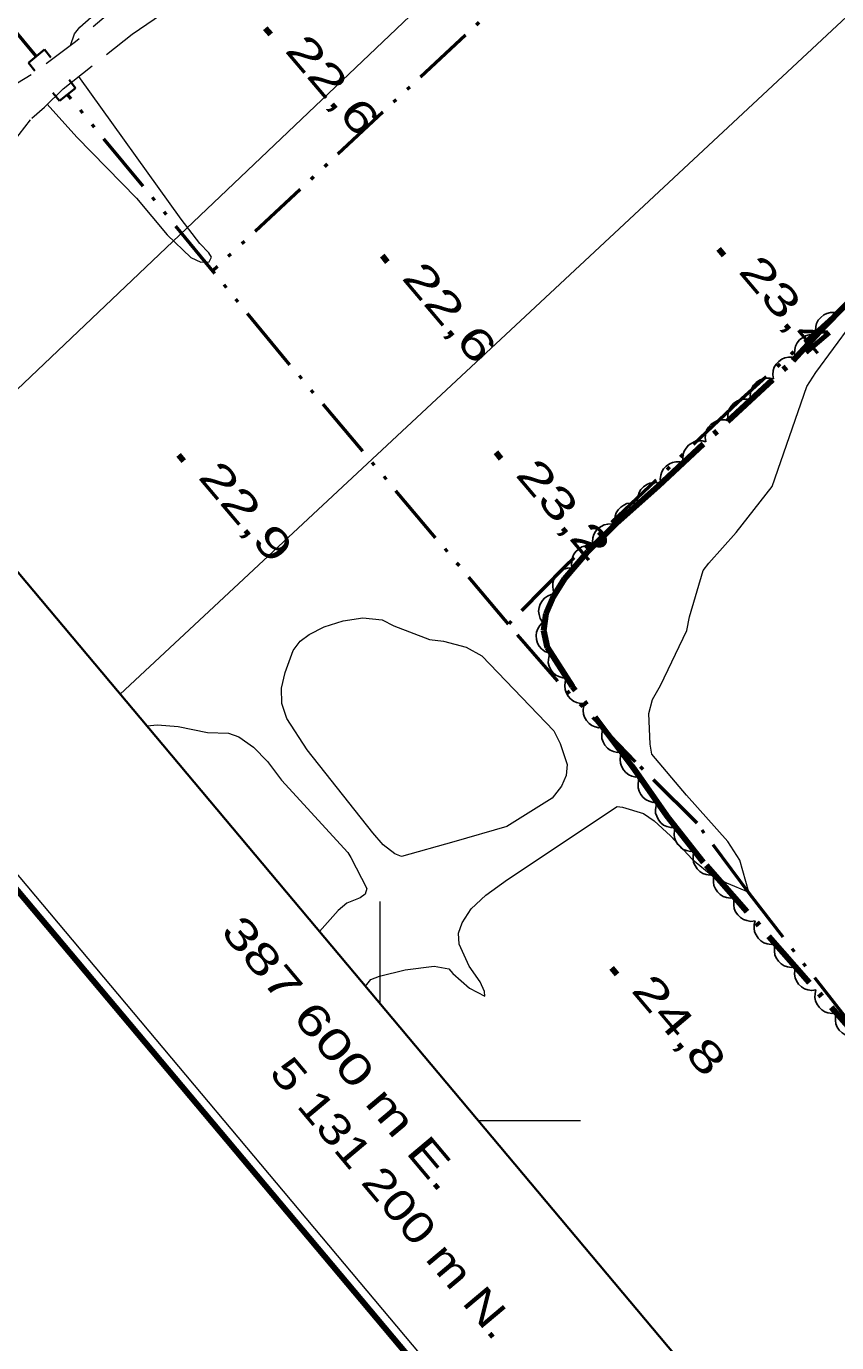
# Model space of a CAD drawing. Extents: x 386081 to 389416, y 5130568 to 5134082.
# Drawn here: x 387565.5 to 387644.6, y 5131178.3 to 5131306.8 of the extents above; entities that cross this region are included whole.
import ezdxf
from ezdxf.enums import TextEntityAlignment as Align

# ---------------------------------------------------------------- set-up
doc = ezdxf.new("R2010")
doc.units = 0
doc.header["$LTSCALE"] = 1.2
for name, pattern in [('DASH_DOUBLE_DOT', [9.2, 5, -1.2, 0.3, -1.2, 0.3, -1.2]), ('DOT_DASHED', [7.7, 5, -1.2, 0.3, -1.2]), ('MEDIUM_DASHED', [4.5, 3, -1.5])]:
    doc.linetypes.add(name, pattern=pattern)
for name, color, linetype, lineweight in [('19', 7, 'Continuous', 13), ('2', 7, 'Continuous', 13), ('26', 7, 'Continuous', 35), ('3', 7, 'Continuous', 140), ('36', 7, 'Continuous', 13), ('4', 7, 'DASH_DOUBLE_DOT', 53), ('44', 7, 'Continuous', 25), ('60', 7, 'Continuous', 13), ('61', 7, 'Continuous', 13)]:
    doc.layers.add(name, color=color, linetype=linetype, lineweight=lineweight)

msp = doc.modelspace()

# ---------------------------------------------------------------- linework, layer by layer
at = {"layer": '19', "linetype": 'MEDIUM_DASHED'}
for points in [[(387574.73, 5131309.1), (387570.26, 5131305.32), (387565.92, 5131302.09), (387564.58, 5131301.27), (387563.3, 5131300.62), (387562.33, 5131300.52), (387559.84, 5131300.74), (387558.39, 5131300.76), (387556.81, 5131301.02), (387552.16, 5131302.28), (387548.35, 5131303.49), (387546.42, 5131304.25), (387544.13, 5131305.01), (387540.02, 5131306.04), (387532.09, 5131307.11)], [(387546.64, 5131274.91), (387551.25, 5131279.7), (387554.63, 5131283.58), (387556.84, 5131286.45), (387560.34, 5131290.57), (387565.99, 5131297.87), (387567.22, 5131298.94), (387569.06, 5131300.72), (387575.79, 5131306.07), (387578.66, 5131308.02)]]:
    msp.add_lwpolyline(points, dxfattribs=at)
at = {"layer": '2'}
for points in [[(387569.77, 5131304.95), (387570.14, 5131306.08), (387570.68, 5131306.73), (387572.6, 5131308.43)], [(387567.49, 5131299.21), (387570.38, 5131296.01), (387576.19, 5131290.04), (387579.2, 5131286.47), (387581.5, 5131284.26), (387582.48, 5131283.78), (387583.29, 5131283.84), (387583.53, 5131284.28), (387583.27, 5131284.72), (387582.38, 5131285.63), (387580.57, 5131288.01), (387570.57, 5131301.92)], [(387598.56, 5131213.11), (387599.07, 5131213.76), (387599.92, 5131214.09), (387602.43, 5131214.72), (387605.25, 5131215.07), (387606.69, 5131214.8), (387607.09, 5131214.34), (387608.71, 5131212.9), (387610.21, 5131212.12), (387610.18, 5131212.59), (387609.76, 5131213.53), (387608.69, 5131215.05), (387607.7, 5131217.2), (387607.64, 5131218.3), (387607.99, 5131219.3), (387608.88, 5131220.65), (387610.3, 5131222.01), (387612.42, 5131223.51), (387623.12, 5131230.66), (387623.66, 5131230.58), (387625.71, 5131229.96), (387626.75, 5131229.26), (387628.34, 5131227.8), (387630.49, 5131225.49), (387632.47, 5131223.86), (387633.8, 5131223.2), (387635.97, 5131222.28), (387635.11, 5131225.4), (387633.92, 5131227.23), (387629.89, 5131231.76), (387626.51, 5131235.76), (387626.33, 5131236.74), (387626.21, 5131239.72), (387626.58, 5131241.11), (387627.34, 5131242.47), (387629.92, 5131247.84), (387630.18, 5131249.16), (387631.51, 5131253.68), (387632.07, 5131254.42), (387634.75, 5131257.41), (387638.26, 5131261.88), (387641.64, 5131271.67), (387642.52, 5131273.04), (387645.95, 5131277.7)], [(387577.2, 5131238.54), (387578.24, 5131238.63), (387580.28, 5131238.45), (387583.14, 5131237.88), (387585.2, 5131237.8), (387586.18, 5131237.44), (387587.62, 5131236.45), (387589, 5131235.05), (387590.35, 5131233.23), (387596.82, 5131226.16), (387597.14, 5131225.68), (387598.69, 5131222.65), (387598.53, 5131222.09), (387598.05, 5131221.72), (387596.72, 5131221.2), (387595.88, 5131220.51), (387594.06, 5131218.45)]]:
    msp.add_lwpolyline(points, dxfattribs=at)
msp.add_lwpolyline([(387607.17, 5131227.2), (387602.06, 5131225.76), (387601.43, 5131226.04), (387600.28, 5131226.9), (387599.27, 5131228.09), (387592.86, 5131236.18), (387590.87, 5131239.25), (387590.38, 5131240.72), (387590.35, 5131242.21), (387590.7, 5131243.75), (387591.51, 5131245.88), (387592.18, 5131246.78), (387593.07, 5131247.46), (387594.53, 5131248.2), (387596.38, 5131248.79), (387598.31, 5131249.07), (387600.2, 5131248.87), (387601.32, 5131248.28), (387604.82, 5131246.96), (387606.16, 5131246.8), (387608.38, 5131246.21), (387609.9, 5131245.36), (387616.93, 5131238.05), (387617.56, 5131236.8), (387618.24, 5131234.76), (387618.15, 5131233.69), (387617.7, 5131232.65), (387616.79, 5131231.47), (387612.36, 5131228.7)], close=True, dxfattribs=at)
at = {"layer": '26'}
for p, q in [((387565.65, 5131303.26), (387567.21, 5131304.55)), ((387567.21, 5131304.55), (387567.84, 5131303.77)), ((387565.65, 5131303.26), (387566.28, 5131302.49)), ((387570.26, 5131300.8), (387568.68, 5131299.55)), ((387570.26, 5131300.8), (387569.63, 5131301.59)), ((387568.68, 5131299.55), (387568.05, 5131300.33))]:
    msp.add_line(p, q, dxfattribs=at)
at = {"layer": '3'}
for p, q in [((387588.76, 5131306.65), (387589.27, 5131306.04)), ((387600.17, 5131284.45), (387600.68, 5131283.84)), ((387633.03, 5131285.09), (387633.54, 5131284.48)), ((387580.29, 5131265), (387580.8, 5131264.39)), ((387611.27, 5131265.23), (387611.78, 5131264.62)), ((387622.57, 5131214.89), (387623.08, 5131214.28))]:
    msp.add_line(p, q, dxfattribs=at)
at = {"layer": '36', "lineweight": 25}
for points in [[(387556.24, 5131263.48), (387630.23, 5131333.84), (387913.32, 5131607.74), (388190.17, 5131875.78), (388476.11, 5132152.28), (388734, 5132401.95), (388752.8, 5132419.88)], [(388771.01, 5132397.91), (388761.9, 5132388.83), (388496, 5132131.53), (388210.06, 5131855.46), (387933.77, 5131587.05), (387650.79, 5131312.73), (387574.6, 5131241.62)]]:
    msp.add_lwpolyline(points, dxfattribs=at)
at = {"layer": '4'}
for points in [[(387566.42, 5131303.9), (387530.96, 5131346.09), (387515.69, 5131364.76), (387501.67, 5131380.58), (387499.1, 5131383.05), (387500.67, 5131386.61), (387516.18, 5131411.59), (387529.43, 5131434.73), (387541.53, 5131455.63), (387550.92, 5131473.93), (387557.21, 5131484.48), (387558.57, 5131487.55), (387566.63, 5131502.92), (387587.82, 5131539.32), (387598.88, 5131560.51), (387607.65, 5131575.65), (387611.01, 5131580.38)], [(387723.28, 5131415.83), (387686.37, 5131380.62), (387665.38, 5131360.76), (387639.93, 5131335.82), (387616.38, 5131313.5), (387583.65, 5131282.94)], [(387669.08, 5131302.15), (387654.05, 5131287.43), (387634.93, 5131270.13), (387618, 5131254.05), (387612.51, 5131248.45)], [(387696.49, 5131096.51), (387701.02, 5131100.5), (387714.18, 5131111.76), (387721.8, 5131119.36), (387713.52, 5131128.63), (387697.76, 5131147.78), (387663.87, 5131187.82), (387652.91, 5131200.48), (387636.07, 5131222.08), (387630.92, 5131229.01), (387624.92, 5131235.01), (387617.34, 5131242.9), (387612.51, 5131248.45), (387590.86, 5131274.16), (387569.47, 5131300.18)]]:
    msp.add_lwpolyline(points, dxfattribs=at)
at = {"layer": '44', "linetype": 'DOT_DASHED', "lineweight": 90}
msp.add_lwpolyline([(387654.12, 5131199.58), (387631.56, 5131225.2), (387627.98, 5131229.73), (387624.59, 5131234.59), (387618.75, 5131242.37), (387616.33, 5131246.17), (387615.97, 5131247.84), (387616.2, 5131249.51), (387616.92, 5131251.17), (387617.98, 5131252.87), (387620.26, 5131255.54), (387623.05, 5131258.3), (387627.16, 5131261.97), (387640.31, 5131274.2), (387643.28, 5131277.42), (387650.6, 5131284.87)], dxfattribs=at)
at = {"layer": '44'}
for points in [[(387642.56, 5131276.69), (387642.48, 5131277.1), (387642.51, 5131277.5), (387642.59, 5131277.82), (387642.76, 5131278.13), (387643, 5131278.41), (387643.31, 5131278.64), (387643.59, 5131278.8), (387643.94, 5131278.87), (387644.31, 5131278.89), (387644.66, 5131278.83)], [(387640.55, 5131274.46), (387640.45, 5131274.86), (387640.48, 5131275.27), (387640.54, 5131275.59), (387640.71, 5131275.91), (387640.93, 5131276.2), (387641.24, 5131276.43), (387641.51, 5131276.6), (387641.86, 5131276.69), (387642.23, 5131276.72), (387642.58, 5131276.66)], [(387638.37, 5131272.4), (387638.31, 5131272.81), (387638.36, 5131273.21), (387638.45, 5131273.53), (387638.64, 5131273.83), (387638.89, 5131274.1), (387639.21, 5131274.31), (387639.5, 5131274.46), (387639.85, 5131274.52), (387640.22, 5131274.52), (387640.57, 5131274.44)], [(387636.17, 5131270.35), (387636.11, 5131270.77), (387636.17, 5131271.17), (387636.26, 5131271.49), (387636.44, 5131271.78), (387636.69, 5131272.06), (387637.01, 5131272.27), (387637.3, 5131272.42), (387637.65, 5131272.48), (387638.02, 5131272.48), (387638.37, 5131272.4)], [(387633.98, 5131268.31), (387633.91, 5131268.72), (387633.97, 5131269.13), (387634.06, 5131269.44), (387634.25, 5131269.74), (387634.49, 5131270.01), (387634.81, 5131270.23), (387635.1, 5131270.37), (387635.45, 5131270.43), (387635.82, 5131270.43), (387636.17, 5131270.35)], [(387631.78, 5131266.27), (387631.72, 5131266.68), (387631.77, 5131267.08), (387631.86, 5131267.4), (387632.05, 5131267.7), (387632.3, 5131267.97), (387632.62, 5131268.18), (387632.91, 5131268.33), (387633.26, 5131268.39), (387633.63, 5131268.39), (387633.98, 5131268.31)], [(387629.58, 5131264.22), (387629.52, 5131264.64), (387629.58, 5131265.04), (387629.67, 5131265.36), (387629.85, 5131265.65), (387630.1, 5131265.93), (387630.42, 5131266.14), (387630.71, 5131266.29), (387631.06, 5131266.35), (387631.43, 5131266.35), (387631.78, 5131266.27)], [(387627.39, 5131262.18), (387627.32, 5131262.59), (387627.38, 5131263), (387627.47, 5131263.31), (387627.66, 5131263.61), (387627.9, 5131263.89), (387628.22, 5131264.1), (387628.51, 5131264.25), (387628.86, 5131264.3), (387629.23, 5131264.3), (387629.58, 5131264.22)], [(387625.15, 5131260.18), (387625.1, 5131260.59), (387625.16, 5131260.99), (387625.26, 5131261.31), (387625.45, 5131261.6), (387625.71, 5131261.87), (387626.03, 5131262.08), (387626.32, 5131262.22), (387626.67, 5131262.27), (387627.04, 5131262.26), (387627.39, 5131262.18)], [(387622.92, 5131258.18), (387622.86, 5131258.59), (387622.92, 5131259), (387623.02, 5131259.31), (387623.21, 5131259.6), (387623.47, 5131259.87), (387623.79, 5131260.08), (387624.08, 5131260.22), (387624.43, 5131260.27), (387624.8, 5131260.27), (387625.15, 5131260.18)], [(387620.79, 5131256.06), (387620.71, 5131256.47), (387620.76, 5131256.88), (387620.84, 5131257.2), (387621.01, 5131257.5), (387621.25, 5131257.78), (387621.57, 5131258), (387621.85, 5131258.16), (387622.2, 5131258.23), (387622.57, 5131258.24), (387622.92, 5131258.17)], [(387618.8, 5131253.82), (387618.68, 5131254.23), (387618.69, 5131254.63), (387618.75, 5131254.96), (387618.9, 5131255.28), (387619.11, 5131255.58), (387619.41, 5131255.82), (387619.68, 5131256), (387620.02, 5131256.1), (387620.39, 5131256.15), (387620.74, 5131256.11)], [(387617.06, 5131251.39), (387616.89, 5131251.77), (387616.84, 5131252.17), (387616.84, 5131252.5), (387616.94, 5131252.84), (387617.11, 5131253.17), (387617.37, 5131253.46), (387617.61, 5131253.68), (387617.93, 5131253.82), (387618.28, 5131253.92), (387618.64, 5131253.94)], [(387615.83, 5131248.65), (387615.6, 5131249.01), (387615.5, 5131249.4), (387615.45, 5131249.73), (387615.5, 5131250.07), (387615.62, 5131250.42), (387615.83, 5131250.75), (387616.03, 5131251), (387616.33, 5131251.19), (387616.67, 5131251.34), (387617.02, 5131251.41)], [(387616.44, 5131245.64), (387616.06, 5131245.8), (387615.74, 5131246.05), (387615.51, 5131246.29), (387615.35, 5131246.61), (387615.24, 5131246.96), (387615.23, 5131247.34), (387615.25, 5131247.67), (387615.37, 5131248), (387615.56, 5131248.32), (387615.81, 5131248.58)], [(387618.23, 5131243.19), (387617.81, 5131243.2), (387617.43, 5131243.33), (387617.13, 5131243.47), (387616.87, 5131243.71), (387616.65, 5131244), (387616.5, 5131244.36), (387616.4, 5131244.67), (387616.41, 5131245.02), (387616.48, 5131245.39), (387616.62, 5131245.72)], [(387619.97, 5131240.74), (387619.55, 5131240.72), (387619.16, 5131240.82), (387618.85, 5131240.95), (387618.58, 5131241.16), (387618.33, 5131241.44), (387618.15, 5131241.78), (387618.04, 5131242.08), (387618.01, 5131242.43), (387618.05, 5131242.8), (387618.17, 5131243.14)], [(387621.77, 5131238.35), (387621.35, 5131238.32), (387620.96, 5131238.42), (387620.65, 5131238.55), (387620.38, 5131238.76), (387620.13, 5131239.04), (387619.95, 5131239.38), (387619.84, 5131239.68), (387619.82, 5131240.04), (387619.85, 5131240.4), (387619.97, 5131240.74)], [(387623.57, 5131235.95), (387623.16, 5131235.93), (387622.76, 5131236.02), (387622.45, 5131236.15), (387622.18, 5131236.36), (387621.93, 5131236.64), (387621.76, 5131236.98), (387621.64, 5131237.28), (387621.62, 5131237.64), (387621.65, 5131238), (387621.77, 5131238.35)], [(387625.37, 5131233.55), (387624.96, 5131233.53), (387624.56, 5131233.62), (387624.25, 5131233.75), (387623.98, 5131233.97), (387623.73, 5131234.24), (387623.56, 5131234.58), (387623.44, 5131234.88), (387623.42, 5131235.24), (387623.46, 5131235.61), (387623.57, 5131235.95)], [(387627.05, 5131231.06), (387626.64, 5131231.05), (387626.24, 5131231.17), (387625.94, 5131231.3), (387625.67, 5131231.53), (387625.44, 5131231.81), (387625.27, 5131232.16), (387625.17, 5131232.46), (387625.16, 5131232.82), (387625.21, 5131233.18), (387625.34, 5131233.52)], [(387628.77, 5131228.6), (387628.35, 5131228.59), (387627.96, 5131228.71), (387627.66, 5131228.84), (387627.39, 5131229.07), (387627.15, 5131229.35), (387626.99, 5131229.7), (387626.88, 5131230), (387626.87, 5131230.36), (387626.92, 5131230.72), (387627.05, 5131231.06)], [(387630.7, 5131226.29), (387630.28, 5131226.26), (387629.88, 5131226.35), (387629.57, 5131226.47), (387629.29, 5131226.68), (387629.04, 5131226.95), (387628.85, 5131227.28), (387628.73, 5131227.58), (387628.7, 5131227.93), (387628.73, 5131228.3), (387628.84, 5131228.65)], [(387632.62, 5131224), (387632.21, 5131223.94), (387631.81, 5131224.01), (387631.49, 5131224.11), (387631.2, 5131224.3), (387630.93, 5131224.56), (387630.73, 5131224.88), (387630.59, 5131225.18), (387630.54, 5131225.53), (387630.55, 5131225.9), (387630.64, 5131226.25)], [(387634.6, 5131221.74), (387634.19, 5131221.69), (387633.79, 5131221.76), (387633.47, 5131221.86), (387633.18, 5131222.05), (387632.91, 5131222.31), (387632.71, 5131222.63), (387632.57, 5131222.93), (387632.52, 5131223.28), (387632.53, 5131223.65), (387632.62, 5131224)], [(387636.59, 5131219.49), (387636.17, 5131219.44), (387635.77, 5131219.51), (387635.46, 5131219.61), (387635.16, 5131219.8), (387634.9, 5131220.06), (387634.69, 5131220.38), (387634.55, 5131220.68), (387634.5, 5131221.02), (387634.51, 5131221.4), (387634.6, 5131221.74)], [(387638.57, 5131217.24), (387638.15, 5131217.19), (387637.75, 5131217.26), (387637.44, 5131217.35), (387637.15, 5131217.55), (387636.88, 5131217.8), (387636.68, 5131218.13), (387636.54, 5131218.42), (387636.49, 5131218.77), (387636.5, 5131219.14), (387636.59, 5131219.49)], [(387640.55, 5131214.99), (387640.14, 5131214.94), (387639.74, 5131215), (387639.42, 5131215.1), (387639.13, 5131215.3), (387638.86, 5131215.55), (387638.66, 5131215.88), (387638.52, 5131216.17), (387638.47, 5131216.52), (387638.48, 5131216.89), (387638.57, 5131217.24)], [(387642.53, 5131212.74), (387642.12, 5131212.68), (387641.72, 5131212.75), (387641.4, 5131212.85), (387641.11, 5131213.05), (387640.84, 5131213.3), (387640.64, 5131213.63), (387640.5, 5131213.92), (387640.45, 5131214.27), (387640.46, 5131214.64), (387640.55, 5131214.99)], [(387644.52, 5131210.49), (387644.1, 5131210.43), (387643.7, 5131210.5), (387643.39, 5131210.6), (387643.09, 5131210.79), (387642.83, 5131211.05), (387642.62, 5131211.38), (387642.48, 5131211.67), (387642.43, 5131212.02), (387642.44, 5131212.39), (387642.53, 5131212.74)], [(387646.5, 5131208.23), (387646.08, 5131208.18), (387645.68, 5131208.25), (387645.37, 5131208.35), (387645.08, 5131208.54), (387644.81, 5131208.8), (387644.61, 5131209.12), (387644.47, 5131209.42), (387644.42, 5131209.77), (387644.43, 5131210.14), (387644.52, 5131210.49)]]:
    msp.add_lwpolyline(points, dxfattribs=at)
at = {"layer": '60'}
msp.add_line((388114.02, 5130569.89), (386082.87, 5132988.02), dxfattribs=at)
at = {"layer": '60', "lineweight": 158}
msp.add_lwpolyline([(386081.46, 5132988.14), (387383.17, 5134081.54), (389415.62, 5131661.88), (388113.9, 5130568.48)], close=True, dxfattribs=at)
at = {"layer": '60', "lineweight": 35}
msp.add_lwpolyline([(386109.63, 5132985.69), (387380.72, 5134053.36), (389052.99, 5132062.51), (387781.9, 5130994.83)], close=True, dxfattribs=at)
at = {"layer": '61'}
for p, q in [((387600, 5131211.38), (387600, 5131221.38)), ((387609.56, 5131200), (387619.56, 5131200))]:
    msp.add_line(p, q, dxfattribs=at)

# ---------------------------------------------------------------- texts
at = {"layer": '3', "width": 1.45}
for s, p in [('22,6   ', (387590.59, 5131304.43)), ('23,4   ', (387634.86, 5131282.87)), ('22,6   ', (387602, 5131282.23)), ('22,9   ', (387582.12, 5131262.78)), ('23,2   ', (387613.1, 5131263.01)), ('24,8   ', (387624.4, 5131212.67))]:
    msp.add_text(s, height=3, rotation=310.294, dxfattribs=at).set_placement(p)
at = {"layer": '61'}
for s, width, p in [('387 600 m E.', 1.4, (387595.068, 5131205.6)), ('5 131 200 m N.', 1.25, (387600.081, 5131191.475))]:
    msp.add_text(s, height=3, rotation=310.03, dxfattribs=dict(at, width=width)).set_placement(p, align=Align.CENTER)

doc.saveas('drawing.dxf')
